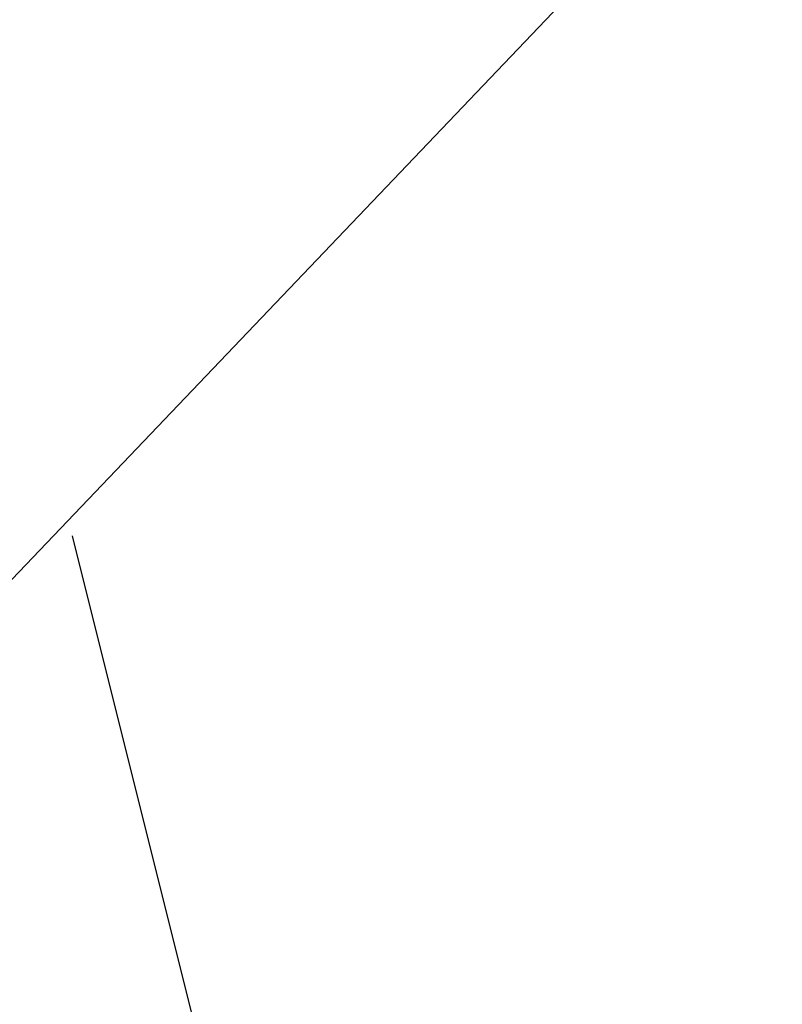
# Model space of a CAD drawing. Header units: metres. Extents: x 7527663 to 7537587, y 5492976 to 5503267.
# Tile 368 of 656: x 7531986.847 to 7531987.038, y 5499163.692 to 5499163.94. Entities that reach past the tile are written whole.
import ezdxf

# ---------------------------------------------------------------- set-up
doc = ezdxf.new("R2010")
doc.units = ezdxf.units.M
doc.linetypes.add('1.0_0.5', pattern=[1.5, 1, -0.5])
doc.linetypes.add('1.5_0.5', pattern=[2, 1.5, -0.5])

msp = doc.modelspace()

# ---------------------------------------------------------------- linework, layer by layer
at = {"layer": '000 Inne (niezydentyfikowane)', "color": 7, "linetype": 'CONTINUOUS', "lineweight": 25, "flags": 128}
msp.add_lwpolyline([(7531987.59, 5499160.89), (7531986.86, 5499163.81)], dxfattribs=at)
at = {"layer": 'jezdnia', "color": 7, "linetype": '1.5_0.5', "lineweight": 18, "flags": 128}
msp.add_lwpolyline([(7531988.06, 5499169.2), (7531975.1, 5499160.86), (7531966.61, 5499160.17), (7531957.43, 5499163.34), (7531957.29, 5499163.24), (7531963.02, 5499159.76), (7531971.64, 5499157.18), (7531980.75, 5499160.55), (7531984.26, 5499161.09), (7531988.42, 5499165.45)], close=True, dxfattribs=at)
at = {"layer": 'skarpa nieumocniona', "color": 7, "linetype": '1.0_0.5', "lineweight": 18, "flags": 128}
msp.add_lwpolyline([(7531975.69, 5499157.92), (7531988.55, 5499161.13), (7531997.69, 5499164.2), (7531994.14, 5499169.73), (7531988.42, 5499165.45), (7531984.26, 5499161.09), (7531980.75, 5499160.55)], close=True, dxfattribs=at)
msp.add_lwpolyline([(7531975.69, 5499157.92), (7531988.55, 5499161.13), (7531997.69, 5499164.2), (7531994.14, 5499169.73), (7531988.42, 5499165.45), (7531984.26, 5499161.09), (7531980.75, 5499160.55)], close=True, dxfattribs=at)

doc.saveas('drawing.dxf')
